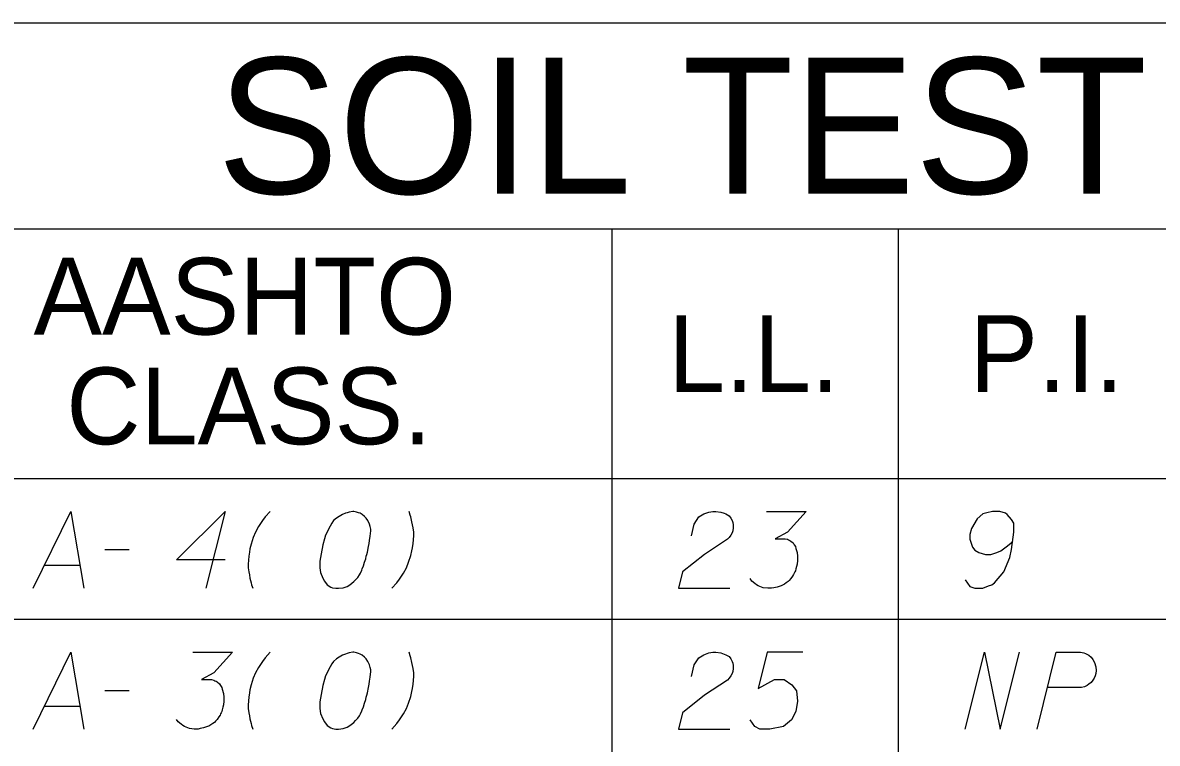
# Model space of a CAD drawing. Extents: x 2074207 to 2076812, y 516372 to 523312.
# Drawn here: x 2076453.5 to 2076524.4, y 518325.9 to 518371 of the extents above; entities that cross this region are included whole.
import ezdxf

# ---------------------------------------------------------------- set-up
doc = ezdxf.new("R2010")
doc.units = 0
for name, color, linetype in [('Prop DirtTable_ Soil Test Results - Outline (Major)', 7, 'Continuous'), ('Prop DirtTable_ Soil Test Results - Outline (Minor)', 7, 'Continuous'), ('Prop DirtTable_ Soil Test Results - Tx (Header - Large)', 7, 'Continuous'), ('Prop DirtTable_ Soil Test Results - Tx (Header - Small)', 7, 'Continuous'), ('Prop DirtTable_ Soil Test Results - Tx (Sample Data)', 7, 'Continuous')]:
    doc.layers.add(name, color=color, linetype=linetype)

msp = doc.modelspace()

# ---------------------------------------------------------------- linework, layer by layer
at = {"layer": 'Prop DirtTable_ Soil Test Results - Outline (Major)'}
for p, q in [((2076260.609, 518370.985), (2076811.903, 518370.985)), ((2076260.609, 518342.499), (2076811.903, 518342.499)), ((2076260.609, 518342.499), (2076811.903, 518342.499))]:
    msp.add_line(p, q, dxfattribs=at)
at = {"layer": 'Prop DirtTable_ Soil Test Results - Outline (Minor)'}
for p, q in [((2076260.609, 518358.099), (2076811.903, 518358.099)), ((2076490.31, 518358.099), (2076490.31, 518333.699)), ((2076508.192, 518358.099), (2076508.192, 518333.699)), ((2076260.609, 518333.699), (2076811.903, 518333.699)), ((2076260.609, 518333.699), (2076811.903, 518333.699)), ((2076490.31, 518333.699), (2076490.31, 518324.899)), ((2076508.192, 518333.699), (2076508.192, 518324.899))]:
    msp.add_line(p, q, dxfattribs=at)
at = {"layer": 'Prop DirtTable_ Soil Test Results - Tx (Sample Data)'}
for points in [[(2076454.156, 518335.625), (2076456.519, 518340.425), (2076457.33, 518335.625)], [(2076466.149, 518337.402), (2076463.116, 518337.402), (2076466.149, 518340.425), (2076464.95, 518335.625)], [(2076468.971, 518340.425), (2076468.654, 518340.085), (2076468.478, 518339.858), (2076468.231, 518339.48), (2076468.054, 518339.14), (2076467.913, 518338.8), (2076467.772, 518338.384), (2076467.701, 518338.082), (2076467.666, 518337.893), (2076467.631, 518337.628), (2076467.596, 518337.137), (2076467.596, 518336.91), (2076467.631, 518336.646), (2076467.666, 518336.457), (2076467.701, 518336.268), (2076467.772, 518335.965), (2076467.807, 518335.852), (2076467.878, 518335.625)], [(2076474.192, 518340.425), (2076474.122, 518340.425), (2076473.91, 518340.387), (2076473.769, 518340.35), (2076473.663, 518340.312), (2076473.487, 518340.236), (2076473.275, 518340.123), (2076473.099, 518340.009), (2076472.922, 518339.858), (2076472.816, 518339.707), (2076472.711, 518339.518), (2076472.605, 518339.329), (2076472.499, 518339.102), (2076472.428, 518338.951), (2076472.358, 518338.724), (2076472.252, 518338.346), (2076472.146, 518337.78), (2076472.076, 518337.326), (2076472.076, 518336.91), (2076472.111, 518336.608), (2076472.252, 518336.268), (2076472.358, 518336.079), (2076472.534, 518335.852), (2076472.746, 518335.701), (2076472.852, 518335.663), (2076473.063, 518335.625), (2076473.24, 518335.625), (2076473.522, 518335.663), (2076473.769, 518335.739), (2076473.945, 518335.852), (2076474.192, 518336.041), (2076474.298, 518336.154), (2076474.439, 518336.305), (2076474.545, 518336.457), (2076474.615, 518336.57), (2076474.686, 518336.759), (2076474.721, 518336.835), (2076474.792, 518337.024), (2076474.862, 518337.25), (2076474.933, 518337.477), (2076474.968, 518337.628), (2076475.003, 518337.742), (2076475.039, 518337.893), (2076475.109, 518338.233), (2076475.145, 518338.422), (2076475.18, 518338.611), (2076475.215, 518338.876), (2076475.25, 518339.216), (2076475.25, 518339.329), (2076475.215, 518339.48), (2076475.18, 518339.631), (2076475.074, 518339.858), (2076474.968, 518340.009), (2076474.862, 518340.123), (2076474.721, 518340.236), (2076474.58, 518340.312), (2076474.474, 518340.35), (2076474.369, 518340.387), (2076474.192, 518340.425)], [(2076476.556, 518335.625), (2076476.873, 518335.965), (2076477.049, 518336.192), (2076477.296, 518336.57), (2076477.473, 518336.91), (2076477.614, 518337.25), (2076477.755, 518337.666), (2076477.826, 518337.968), (2076477.861, 518338.157), (2076477.896, 518338.422), (2076477.931, 518338.913), (2076477.931, 518339.14), (2076477.896, 518339.405), (2076477.861, 518339.594), (2076477.826, 518339.783), (2076477.755, 518340.085), (2076477.72, 518340.198), (2076477.649, 518340.425)], [(2076495.287, 518338.913), (2076495.463, 518339.631), (2076495.746, 518340.085), (2076496.063, 518340.274), (2076496.38, 518340.387), (2076496.627, 518340.425), (2076496.804, 518340.425), (2076497.121, 518340.387), (2076497.333, 518340.312), (2076497.439, 518340.274), (2076497.65, 518340.161), (2076497.756, 518340.009), (2076497.827, 518339.858), (2076497.862, 518339.745), (2076497.897, 518339.594), (2076497.897, 518339.405), (2076497.862, 518339.216), (2076497.827, 518339.102), (2076497.756, 518338.951), (2076497.65, 518338.8), (2076497.545, 518338.687), (2076496.098, 518337.742), (2076494.723, 518336.646), (2076494.476, 518335.625), (2076497.686, 518335.625)], [(2076499.979, 518340.425), (2076502.448, 518340.425), (2076501.284, 518339.14), (2076500.508, 518338.724), (2076501.143, 518338.724), (2076501.284, 518338.687), (2076501.354, 518338.649), (2076501.425, 518338.611), (2076501.495, 518338.573), (2076501.637, 518338.46), (2076501.707, 518338.346), (2076501.778, 518338.233), (2076501.813, 518338.12), (2076501.883, 518337.855), (2076501.919, 518337.628), (2076501.919, 518337.515), (2076501.919, 518337.364), (2076501.883, 518337.137), (2076501.848, 518336.986), (2076501.813, 518336.835), (2076501.778, 518336.721), (2076501.742, 518336.646), (2076501.707, 518336.57), (2076501.672, 518336.494), (2076501.601, 518336.381), (2076501.495, 518336.23), (2076501.39, 518336.117), (2076501.319, 518336.041), (2076501.213, 518335.965), (2076501.107, 518335.89), (2076500.966, 518335.814), (2076500.896, 518335.776), (2076500.649, 518335.701), (2076500.437, 518335.663), (2076500.296, 518335.625), (2076500.049, 518335.625), (2076499.767, 518335.663), (2076499.661, 518335.701), (2076499.555, 518335.739), (2076499.449, 518335.776), (2076499.344, 518335.852), (2076499.238, 518335.928), (2076499.061, 518336.079), (2076498.956, 518336.23)], [(2076512.396, 518336.154), (2076512.678, 518335.739), (2076512.995, 518335.625), (2076513.489, 518335.625), (2076513.842, 518335.776), (2076514.054, 518335.852), (2076514.23, 518335.965), (2076514.794, 518336.646), (2076515.182, 518337.553), (2076515.288, 518338.044), (2076515.429, 518339.14), (2076515.429, 518339.707), (2076515.288, 518339.934), (2076515.006, 518340.236), (2076514.9, 518340.312), (2076514.547, 518340.425), (2076514.089, 518340.425), (2076513.736, 518340.35), (2076513.489, 518340.274), (2076513.136, 518339.972), (2076512.784, 518339.367), (2076512.678, 518338.989), (2076512.678, 518338.687), (2076512.854, 518338.195), (2076512.995, 518338.006), (2076513.242, 518337.855), (2076513.666, 518337.742), (2076513.983, 518337.742), (2076514.371, 518337.855), (2076514.618, 518337.968), (2076515.041, 518338.271), (2076515.253, 518338.46), (2076515.359, 518338.573)], [(2076458.636, 518338.044), (2076460.152, 518338.044)], [(2076454.861, 518337.061), (2076457.083, 518337.061)], [(2076454.156, 518326.825), (2076456.519, 518331.625), (2076457.33, 518326.825)], [(2076464.139, 518331.625), (2076466.608, 518331.625), (2076465.444, 518330.34), (2076464.668, 518329.924), (2076465.303, 518329.924), (2076465.444, 518329.887), (2076465.514, 518329.849), (2076465.585, 518329.811), (2076465.655, 518329.773), (2076465.797, 518329.66), (2076465.867, 518329.546), (2076465.938, 518329.433), (2076465.973, 518329.32), (2076466.043, 518329.055), (2076466.079, 518328.828), (2076466.079, 518328.715), (2076466.079, 518328.564), (2076466.043, 518328.337), (2076466.008, 518328.186), (2076465.973, 518328.035), (2076465.938, 518327.921), (2076465.902, 518327.846), (2076465.867, 518327.77), (2076465.832, 518327.694), (2076465.761, 518327.581), (2076465.655, 518327.43), (2076465.55, 518327.317), (2076465.479, 518327.241), (2076465.373, 518327.165), (2076465.267, 518327.09), (2076465.126, 518327.014), (2076465.056, 518326.976), (2076464.809, 518326.901), (2076464.597, 518326.863), (2076464.456, 518326.825), (2076464.209, 518326.825), (2076463.927, 518326.863), (2076463.821, 518326.901), (2076463.715, 518326.939), (2076463.609, 518326.976), (2076463.504, 518327.052), (2076463.398, 518327.128), (2076463.221, 518327.279), (2076463.116, 518327.43)], [(2076468.971, 518331.625), (2076468.654, 518331.285), (2076468.478, 518331.058), (2076468.231, 518330.68), (2076468.054, 518330.34), (2076467.913, 518330), (2076467.772, 518329.584), (2076467.701, 518329.282), (2076467.666, 518329.093), (2076467.631, 518328.828), (2076467.596, 518328.337), (2076467.596, 518328.11), (2076467.631, 518327.846), (2076467.666, 518327.657), (2076467.701, 518327.468), (2076467.772, 518327.165), (2076467.807, 518327.052), (2076467.878, 518326.825)], [(2076474.192, 518331.625), (2076474.122, 518331.625), (2076473.91, 518331.587), (2076473.769, 518331.55), (2076473.663, 518331.512), (2076473.487, 518331.436), (2076473.275, 518331.323), (2076473.099, 518331.209), (2076472.922, 518331.058), (2076472.816, 518330.907), (2076472.711, 518330.718), (2076472.605, 518330.529), (2076472.499, 518330.302), (2076472.428, 518330.151), (2076472.358, 518329.924), (2076472.252, 518329.546), (2076472.146, 518328.98), (2076472.076, 518328.526), (2076472.076, 518328.11), (2076472.111, 518327.808), (2076472.252, 518327.468), (2076472.358, 518327.279), (2076472.534, 518327.052), (2076472.746, 518326.901), (2076472.852, 518326.863), (2076473.063, 518326.825), (2076473.24, 518326.825), (2076473.522, 518326.863), (2076473.769, 518326.939), (2076473.945, 518327.052), (2076474.192, 518327.241), (2076474.298, 518327.354), (2076474.439, 518327.505), (2076474.545, 518327.657), (2076474.615, 518327.77), (2076474.686, 518327.959), (2076474.721, 518328.035), (2076474.792, 518328.224), (2076474.862, 518328.45), (2076474.933, 518328.677), (2076474.968, 518328.828), (2076475.003, 518328.942), (2076475.039, 518329.093), (2076475.109, 518329.433), (2076475.145, 518329.622), (2076475.18, 518329.811), (2076475.215, 518330.076), (2076475.25, 518330.416), (2076475.25, 518330.529), (2076475.215, 518330.68), (2076475.18, 518330.831), (2076475.074, 518331.058), (2076474.968, 518331.209), (2076474.862, 518331.323), (2076474.721, 518331.436), (2076474.58, 518331.512), (2076474.474, 518331.55), (2076474.369, 518331.587), (2076474.192, 518331.625)], [(2076476.556, 518326.825), (2076476.873, 518327.165), (2076477.049, 518327.392), (2076477.296, 518327.77), (2076477.473, 518328.11), (2076477.614, 518328.45), (2076477.755, 518328.866), (2076477.826, 518329.168), (2076477.861, 518329.357), (2076477.896, 518329.622), (2076477.931, 518330.113), (2076477.931, 518330.34), (2076477.896, 518330.605), (2076477.861, 518330.794), (2076477.826, 518330.983), (2076477.755, 518331.285), (2076477.72, 518331.398), (2076477.649, 518331.625)], [(2076495.287, 518330.113), (2076495.463, 518330.831), (2076495.746, 518331.285), (2076496.063, 518331.474), (2076496.38, 518331.587), (2076496.627, 518331.625), (2076496.804, 518331.625), (2076497.121, 518331.587), (2076497.333, 518331.512), (2076497.439, 518331.474), (2076497.65, 518331.361), (2076497.756, 518331.209), (2076497.827, 518331.058), (2076497.862, 518330.945), (2076497.897, 518330.794), (2076497.897, 518330.605), (2076497.862, 518330.416), (2076497.827, 518330.302), (2076497.756, 518330.151), (2076497.65, 518330), (2076497.545, 518329.887), (2076496.098, 518328.942), (2076494.723, 518327.846), (2076494.476, 518326.825), (2076497.686, 518326.825)], [(2076502.236, 518331.625), (2076500.014, 518331.625), (2076499.449, 518329.357), (2076500.472, 518329.924), (2076501.072, 518329.924), (2076501.566, 518329.584), (2076501.848, 518329.206), (2076501.919, 518328.564), (2076501.813, 518327.921), (2076501.531, 518327.392), (2076501.037, 518326.976), (2076500.19, 518326.825), (2076499.555, 518326.825), (2076499.238, 518326.976), (2076498.956, 518327.392)], [(2076512.396, 518326.825), (2076513.595, 518331.625), (2076514.583, 518326.825), (2076515.782, 518331.625)], [(2076516.876, 518326.825), (2076518.075, 518331.625), (2076519.592, 518331.625), (2076519.803, 518331.587), (2076519.909, 518331.55), (2076520.121, 518331.436), (2076520.262, 518331.323), (2076520.368, 518331.172), (2076520.474, 518330.983), (2076520.544, 518330.718), (2076520.58, 518330.491), (2076520.544, 518330.302), (2076520.509, 518330.151), (2076520.438, 518330), (2076520.368, 518329.887), (2076520.262, 518329.735), (2076520.121, 518329.622), (2076520.015, 518329.546), (2076519.839, 518329.471), (2076519.662, 518329.433), (2076517.546, 518329.433)], [(2076458.636, 518329.244), (2076460.152, 518329.244)], [(2076454.861, 518328.261), (2076457.083, 518328.261)]]:
    msp.add_lwpolyline(points, dxfattribs=at)

# ---------------------------------------------------------------- texts
at = {"layer": 'Prop DirtTable_ Soil Test Results - Tx (Header - Large)'}
msp.add_text('SOIL TEST RESULTS', height=8.50001, dxfattribs=at).set_placement((2076465.656, 518360.292))
at = {"layer": 'Prop DirtTable_ Soil Test Results - Tx (Header - Small)'}
for s, p in [('AASHTO', (2076454.182, 518351.485)), ('L.L.', (2076493.827, 518347.899)), ('P.I.', (2076512.654, 518347.899)), ('CLASS.', (2076456.225, 518344.628))]:
    msp.add_text(s, height=4.8, dxfattribs=at).set_placement(p)

doc.saveas('drawing.dxf')
